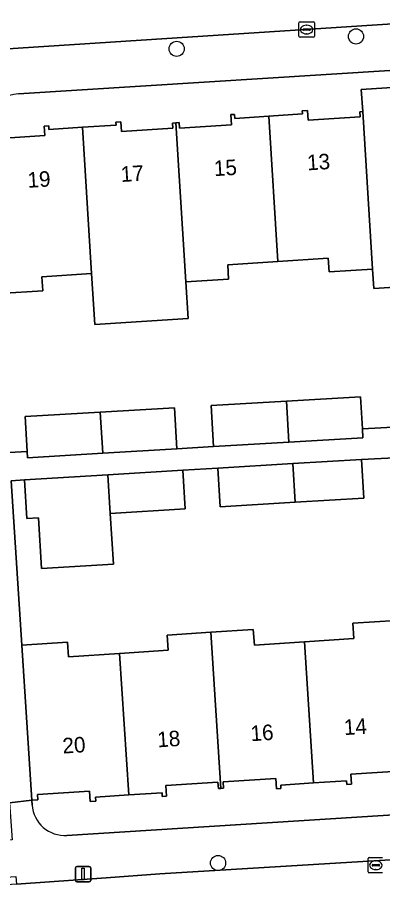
# Model space of a CAD drawing. Extents: x 159680 to 160786, y 387323 to 388340.
# Drawn here: x 160262.5 to 160286.1, y 387893.8 to 387950.4 of the extents above; entities that cross this region are included whole.
import ezdxf

# ---------------------------------------------------------------- set-up
doc = ezdxf.new("R2010")
doc.units = 0
for name, color, linetype in [('IMGEO_Boom', 7, 'Continuous'), ('IMGEO_Erf', 7, 'Continuous'), ('IMGEO_Kolk', 7, 'Continuous'), ('IMGEO_Lichtmast', 7, 'Continuous'), ('IMGEO_Pand', 7, 'Continuous'), ('IMGEO_Pand_nummerreeks', 7, 'Continuous'), ('IMGEO_Rijbaan_lokaal_open', 7, 'Continuous'), ('IMGEO_Voetpad_open', 7, 'Continuous')]:
    doc.layers.add(name, color=color, linetype=linetype)

msp = doc.modelspace()

# ---------------------------------------------------------------- linework, layer by layer
at = {"layer": 'IMGEO_Boom'}
for centre in [(160284.374, 387949.202), (160272.803, 387948.403), (160275.475, 387895.928)]:
    msp.add_circle(centre, 0.489, dxfattribs=at)
at = {"layer": 'IMGEO_Erf'}
for points in [[(160318.74, 387949.02), (160262.597, 387945.497)], [(160261.057, 387942.597), (160264.296, 387942.807), (160264.256, 387943.421), (160264.549, 387943.439), (160264.564, 387943.208), (160266.728, 387943.348), (160268.888, 387943.488), (160268.875, 387943.677), (160269.191, 387943.697), (160269.232, 387943.067), (160272.554, 387943.282), (160272.533, 387943.617), (160272.75, 387943.631), (160272.964, 387943.644), (160272.987, 387943.284), (160276.342, 387943.501), (160276.299, 387944.161), (160276.538, 387944.176), (160276.554, 387943.921), (160278.74, 387944.063), (160280.923, 387944.204), (160280.91, 387944.406), (160281.244, 387944.428), (160281.285, 387943.798), (160284.647, 387944.015), (160284.625, 387944.346), (160284.808, 387944.358), (160284.716, 387945.783), (160288.682, 387946.039)], [(160291.558, 387933.348), (160285.517, 387932.958), (160285.44, 387934.204), (160282.635, 387934.022), (160282.578, 387934.9), (160279.323, 387934.689), (160276.096, 387934.48), (160276.155, 387933.566), (160273.387, 387933.387), (160273.54, 387931.02), (160267.527, 387930.631), (160267.314, 387933.92), (160264.112, 387933.713), (160264.17, 387932.811), (160261.374, 387932.63)], [(160262.004, 387922.386), (160263.152, 387922.452), (160263.021, 387924.7), (160267.869, 387924.983), (160272.652, 387925.263), (160272.807, 387922.614), (160275.187, 387922.766), (160275.033, 387925.415), (160279.882, 387925.698), (160284.664, 387925.978), (160284.785, 387923.908), (160287.155, 387924.031)], [(160287.257, 387922.07), (160284.727, 387921.937), (160284.877, 387919.453), (160280.451, 387919.185), (160275.61, 387918.893), (160275.46, 387921.376), (160273.211, 387921.24), (160273.361, 387918.757), (160268.52, 387918.464), (160268.735, 387915.196), (160264.078, 387914.915), (160263.88, 387918.184), (160263.143, 387918.139), (160262.993, 387920.623), (160262.122, 387920.567), (160262.808, 387909.965), (160265.754, 387910.158), (160265.816, 387909.22), (160269.112, 387909.435), (160272.259, 387909.641), (160272.195, 387910.62), (160274.999, 387910.803), (160277.749, 387910.983), (160277.815, 387909.968), (160281.042, 387910.179), (160284.243, 387910.389), (160284.178, 387911.376), (160286.975, 387911.559)], [(160287.431, 387901.874), (160284.05, 387901.653), (160284.092, 387901.004), (160283.777, 387900.983), (160283.761, 387901.231), (160281.638, 387901.092), (160279.514, 387900.953), (160279.529, 387900.721), (160279.243, 387900.702), (160279.199, 387901.377), (160275.794, 387901.154), (160275.82, 387900.745), (160275.658, 387900.735), (160275.496, 387900.724), (160275.469, 387901.147), (160272.094, 387900.926), (160272.139, 387900.231), (160271.873, 387900.213), (160271.857, 387900.459), (160269.71, 387900.319), (160267.563, 387900.178), (160267.58, 387899.924), (160267.224, 387899.901), (160267.18, 387900.566), (160263.826, 387900.347), (160263.848, 387900.009), (160263.462, 387899.984), (160263.483, 387899.665)], [(160265.72, 387897.707), (160321.857, 387901.256)]]:
    msp.add_lwpolyline(points, dxfattribs=at)
for centre, radius, start, end in [((160262.691, 387943.408), 2.091, 92.5805, 156.0421), ((160265.579, 387899.803), 2.101, 183.7709, 273.8391)]:
    msp.add_arc(centre, radius, start, end, dxfattribs=at)
at = {"layer": 'IMGEO_Kolk'}
for p, q in [((160280.688, 387949.219), (160280.688, 387950.071)), ((160280.763, 387950.145), (160281.615, 387950.145)), ((160281.176, 387949.925), (160281.201, 387949.925)), ((160281.689, 387950.071), (160281.689, 387949.219)), ((160280.947, 387949.639), (160280.947, 387949.651)), ((160281.385, 387949.602), (160280.987, 387949.602)), ((160280.99, 387949.688), (160281.388, 387949.688)), ((160281.199, 387949.365), (160281.174, 387949.365)), ((160281.431, 387949.651), (160281.431, 387949.639)), ((160281.615, 387949.145), (160280.763, 387949.145)), ((160285.154, 387895.359), (160285.154, 387896.211)), ((160285.229, 387896.285), (160286.081, 387896.285)), ((160285.642, 387896.065), (160285.667, 387896.065)), ((160285.413, 387895.779), (160285.413, 387895.791)), ((160285.851, 387895.742), (160285.453, 387895.742)), ((160285.456, 387895.828), (160285.854, 387895.828)), ((160285.665, 387895.505), (160285.64, 387895.505)), ((160285.897, 387895.791), (160285.897, 387895.779)), ((160286.081, 387895.285), (160285.229, 387895.285))]:
    msp.add_line(p, q, dxfattribs=at)
for points in [[(160280.688, 387949.219), (160280.688, 387950.071)], [(160280.763, 387950.145), (160281.615, 387950.145)], [(160281.689, 387950.071), (160281.689, 387949.219)], [(160281.615, 387949.145), (160280.763, 387949.145)], [(160285.154, 387895.359), (160285.154, 387896.211)], [(160285.229, 387896.285), (160286.081, 387896.285)], [(160286.081, 387895.285), (160285.229, 387895.285)]]:
    msp.add_lwpolyline(points, dxfattribs=at)
for centre, radius, start, end in [((160280.765, 387950.069), 0.0765, 91.552, 178.448), ((160280.765, 387950.069), 0.0765, 91.552, 178.448), ((160281.613, 387950.069), 0.0765, 1.552, 88.448), ((160281.613, 387950.069), 0.0765, 1.552, 88.448), ((160280.987, 387949.648), 0.0403, 85.8775, 175.7526), ((160280.984, 387949.638), 0.0366, 178.938, 274.7102), ((160281.388, 387949.645), 0.043, 264.8664, 352.4533), ((160281.392, 387949.65), 0.0386, 1.7309, 96.639), ((160280.765, 387949.221), 0.0765, 181.552, 268.448), ((160280.765, 387949.221), 0.0765, 181.552, 268.448), ((160281.613, 387949.221), 0.0765, 271.552, 358.448), ((160281.613, 387949.221), 0.0765, 271.552, 358.448), ((160285.231, 387896.209), 0.0765, 91.552, 178.448), ((160285.231, 387896.209), 0.0765, 91.552, 178.448), ((160285.453, 387895.788), 0.0403, 85.8775, 175.7526), ((160285.45, 387895.778), 0.0366, 178.938, 274.7102), ((160285.854, 387895.785), 0.043, 264.8664, 352.4533), ((160285.858, 387895.79), 0.0386, 1.7309, 96.639), ((160285.231, 387895.361), 0.0765, 181.552, 268.448), ((160285.231, 387895.361), 0.0765, 181.552, 268.448)]:
    msp.add_arc(centre, radius, start, end, dxfattribs=at)
for centre, major_axis, ratio, start_param, end_param in [((160281.175, 387949.645), (-0.387, 0.002), 0.722429, 4.712389, 7.853982), ((160281.2, 387949.645), (-0.39, 0.002), 0.717154, 1.570796, 4.712389), ((160285.641, 387895.785), (-0.387, 0.002), 0.722429, 4.712389, 7.853982), ((160285.666, 387895.785), (-0.39, 0.002), 0.717154, 1.570796, 4.712389)]:
    msp.add_ellipse(centre, major_axis=major_axis, ratio=ratio, start_param=start_param, end_param=end_param, dxfattribs=at)
at = {"layer": 'IMGEO_Lichtmast'}
for p, q in [((160266.265, 387894.811), (160266.265, 387895.611)), ((160266.265, 387895.611), (160266.265, 387894.811)), ((160266.365, 387895.711), (160267.155, 387895.711)), ((160267.155, 387895.711), (160266.365, 387895.711)), ((160267.255, 387895.611), (160267.255, 387894.811)), ((160267.255, 387894.811), (160267.255, 387895.611)), ((160267.155, 387894.711), (160266.365, 387894.711)), ((160266.365, 387894.711), (160267.155, 387894.711))]:
    msp.add_line(p, q, dxfattribs=at)
msp.add_lwpolyline([(160266.685, 387895.586), (160266.835, 387895.586), (160266.835, 387894.836), (160266.685, 387894.836), (160266.685, 387895.586)], dxfattribs=at)
for centre, start, end in [((160266.365, 387895.611), 90, 180), ((160266.365, 387895.611), 90, 180), ((160267.155, 387895.611), 0, 90), ((160267.155, 387895.611), 360, 90), ((160266.365, 387894.811), 180, 270), ((160266.365, 387894.811), 180, 270), ((160267.155, 387894.811), 270, 0), ((160267.155, 387894.811), 270, 0)]:
    msp.add_arc(centre, 0.1, start, end, dxfattribs=at)
at = {"layer": 'IMGEO_Pand'}
for points in [[(160290.83, 387944.832), (160288.769, 387944.698), (160288.682, 387946.039), (160284.716, 387945.783), (160284.808, 387944.358), (160285.44, 387934.204), (160285.517, 387932.958), (160291.558, 387933.348), (160291.415, 387935.566)], [(160273.387, 387933.387), (160276.155, 387933.566), (160276.096, 387934.48), (160279.323, 387934.689), (160278.74, 387944.063), (160276.554, 387943.921), (160276.538, 387944.176), (160276.299, 387944.161), (160276.342, 387943.501), (160272.987, 387943.284), (160272.964, 387943.644), (160272.75, 387943.631)], [(160284.808, 387944.358), (160284.625, 387944.346), (160284.647, 387944.015), (160281.285, 387943.798), (160281.244, 387944.428), (160280.91, 387944.406), (160280.923, 387944.204), (160278.74, 387944.063), (160279.323, 387934.689), (160282.578, 387934.9), (160282.635, 387934.022), (160285.44, 387934.204)], [(160272.75, 387943.631), (160272.533, 387943.617), (160272.554, 387943.282), (160269.232, 387943.067), (160269.191, 387943.697), (160268.875, 387943.677), (160268.888, 387943.488), (160266.728, 387943.348), (160267.314, 387933.92), (160267.527, 387930.631), (160273.54, 387931.02), (160273.387, 387933.387)], [(160266.728, 387943.348), (160264.564, 387943.208), (160264.549, 387943.439), (160264.256, 387943.421), (160264.296, 387942.807), (160261.057, 387942.597), (160261.048, 387942.765), (160260.721, 387942.727), (160261.017, 387938.158), (160261.374, 387932.63), (160264.17, 387932.811), (160264.112, 387933.713), (160267.314, 387933.92)], [(160275.033, 387925.415), (160275.187, 387922.766), (160280.047, 387923.05), (160279.882, 387925.698)], [(160284.664, 387925.978), (160279.882, 387925.698), (160280.047, 387923.05), (160284.819, 387923.329), (160284.785, 387923.908)], [(160267.869, 387924.983), (160263.021, 387924.7), (160263.152, 387922.452), (160263.175, 387922.051), (160268.034, 387922.335)], [(160272.807, 387922.614), (160272.652, 387925.263), (160267.869, 387924.983), (160268.034, 387922.335)], [(160280.288, 387921.668), (160275.46, 387921.376), (160275.61, 387918.893), (160280.451, 387919.185)], [(160280.288, 387921.668), (160280.451, 387919.185), (160284.877, 387919.453), (160284.727, 387921.937)], [(160268.357, 387920.947), (160262.993, 387920.623), (160263.143, 387918.139), (160263.88, 387918.184), (160264.078, 387914.915), (160268.735, 387915.196), (160268.52, 387918.464)], [(160273.211, 387921.24), (160268.357, 387920.947), (160268.52, 387918.464), (160273.361, 387918.757)], [(160281.638, 387901.092), (160283.761, 387901.231), (160283.777, 387900.983), (160284.092, 387901.004), (160284.05, 387901.653), (160287.431, 387901.874), (160287.455, 387901.515), (160287.632, 387901.526), (160286.975, 387911.559), (160284.178, 387911.376), (160284.243, 387910.389), (160281.042, 387910.179)], [(160269.71, 387900.319), (160271.857, 387900.459), (160271.873, 387900.213), (160272.139, 387900.231), (160272.094, 387900.926), (160275.469, 387901.147), (160275.496, 387900.724), (160275.658, 387900.735), (160274.999, 387910.803), (160272.195, 387910.62), (160272.259, 387909.641), (160269.112, 387909.435)], [(160281.042, 387910.179), (160277.815, 387909.968), (160277.749, 387910.983), (160274.999, 387910.803), (160275.658, 387900.735), (160275.82, 387900.745), (160275.794, 387901.154), (160279.199, 387901.377), (160279.243, 387900.702), (160279.529, 387900.721), (160279.514, 387900.953), (160281.638, 387901.092)], [(160269.112, 387909.435), (160265.816, 387909.22), (160265.754, 387910.158), (160262.808, 387909.965), (160263.135, 387904.974), (160263.462, 387899.984), (160263.848, 387900.009), (160263.826, 387900.347), (160267.18, 387900.566), (160267.224, 387899.901), (160267.58, 387899.924), (160267.563, 387900.178), (160269.71, 387900.319)]]:
    msp.add_lwpolyline(points, close=True, dxfattribs=at)
at = {"layer": 'IMGEO_Rijbaan_lokaal_open'}
for points in [[(160233.212, 387946.542), (160237.251, 387946.803), (160259.251, 387948.226), (160296.673, 387950.647), (160325.784, 387952.464), (160341.227, 387953.428), (160347.614, 387953.827), (160348.253, 387953.833)], [(160350.858, 387900.194), (160349.167, 387900.085), (160346.459, 387899.91), (160346.406, 387899.907), (160325.275, 387898.544), (160325.222, 387898.541), (160306.069, 387897.305), (160271.708, 387895.221), (160268.249, 387894.972), (160262.473, 387894.557), (160240.065, 387893.034), (160236.587, 387892.825)]]:
    msp.add_lwpolyline(points, dxfattribs=at)
at = {"layer": 'IMGEO_Voetpad_open'}
for points in [[(160348.253, 387953.833), (160347.614, 387953.827), (160341.227, 387953.428), (160341.259, 387952.93), (160325.816, 387951.966), (160325.784, 387952.464), (160296.673, 387950.647), (160259.251, 387948.226), (160259.284, 387947.728), (160237.284, 387946.305), (160237.251, 387946.803), (160233.212, 387946.542)], [(160262.597, 387945.497), (160318.74, 387949.02)], [(160287.155, 387924.031), (160284.785, 387923.908), (160284.819, 387923.329), (160280.047, 387923.05), (160275.187, 387922.766), (160272.807, 387922.614), (160268.034, 387922.335), (160263.175, 387922.051), (160263.152, 387922.452), (160262.004, 387922.386)], [(160262.025, 387899.817), (160263.462, 387899.984), (160263.135, 387904.974), (160262.808, 387909.965), (160262.122, 387920.567), (160262.993, 387920.623), (160268.357, 387920.947), (160273.211, 387921.24), (160275.46, 387921.376), (160280.288, 387921.668), (160284.727, 387921.937), (160287.257, 387922.07)], [(160321.857, 387901.256), (160265.72, 387897.707)], [(160263.483, 387899.665), (160263.462, 387899.984), (160262.025, 387899.817), (160262.189, 387897.425), (160241.141, 387895.981), (160240.977, 387898.372), (160235.535, 387898.052)], [(160236.587, 387892.825), (160240.065, 387893.034), (160240.035, 387893.533), (160262.433, 387895.065), (160262.473, 387894.557), (160268.249, 387894.972), (160271.708, 387895.221), (160306.069, 387897.305)]]:
    msp.add_lwpolyline(points, dxfattribs=at)
for centre, radius, start, end in [((160262.691, 387943.408), 2.091, 92.5805, 156.0421), ((160265.579, 387899.803), 2.101, 183.7709, 273.8391)]:
    msp.add_arc(centre, radius, start, end, dxfattribs=at)

# ---------------------------------------------------------------- texts
at = {"layer": 'IMGEO_Pand_nummerreeks'}
for s, rotation, p in [('13', 3.5596, (160281.245, 387940.567)), ('17', 3.5581, (160269.22, 387939.817)), ('15', 3.5596, (160275.232, 387940.193)), ('19', 3.5596, (160263.207, 387939.444)), ('14', 3.7465, (160283.622, 387904.168)), ('18', 3.7465, (160271.579, 387903.379)), ('16', 3.7465, (160277.599, 387903.774)), ('20', 3.7465, (160265.465, 387902.98))]:
    msp.add_text(s, height=1, rotation=rotation, dxfattribs=at).set_placement(p)

doc.saveas('drawing.dxf')
